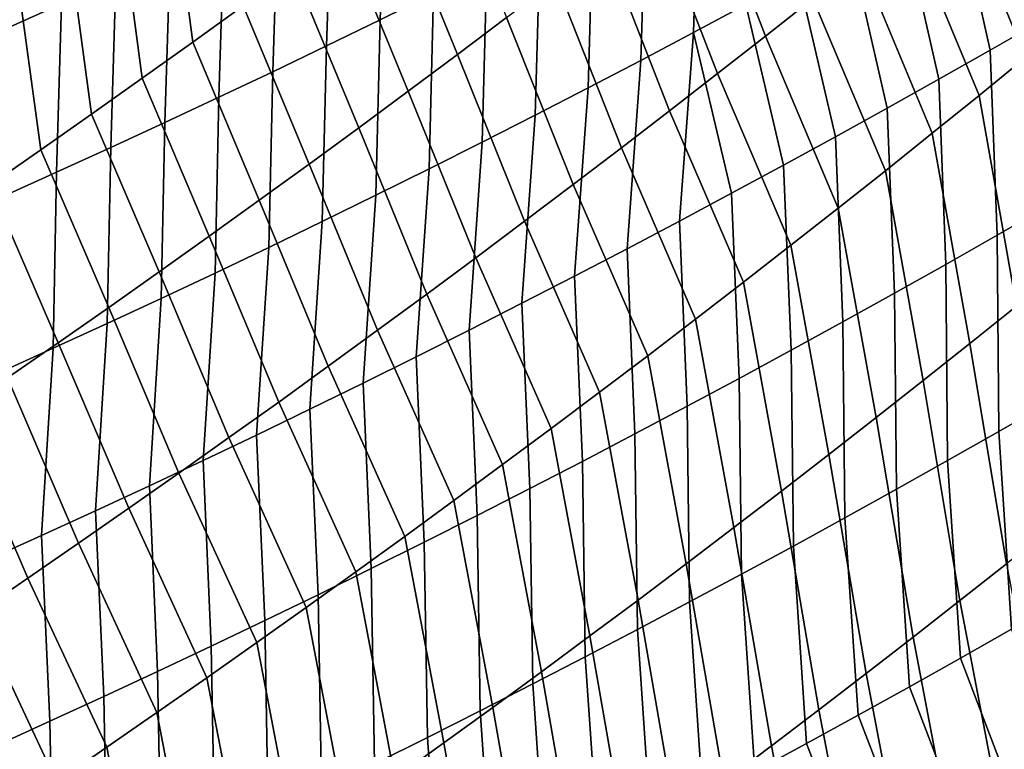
# Model space of a CAD drawing. Header units: metres. Extents: x -240 to 45, y -77 to 27.
# Tile 996 of 1056: x 28.49 to 30.19, y -24.83 to -23.57. Entities that reach past the tile are written whole.
import ezdxf

# ---------------------------------------------------------------- set-up
doc = ezdxf.new("R2010")
doc.units = ezdxf.units.M
doc.layers.add('solid_102011X2', color=7, linetype='CONTINUOUS')

msp = doc.modelspace()

# ---------------------------------------------------------------- linework, layer by layer
at = {"layer": 'solid_102011X2'}
for points in [[(28.874475, -23.545864, 82.228409), (28.787741, -23.60841, 82.191872), (28.746948, -23.300461, 81.900536), (28.834129, -23.237656, 81.935654)], [(29.120522, -23.280453, 121.175835), (29.110668, -23.569775, 120.918922), (29.202864, -23.524221, 120.875671), (29.213005, -23.235067, 121.133408)], [(29.660381, -23.289476, 120.653709), (29.651094, -23.591932, 120.40667), (29.741539, -23.543579, 120.360313), (29.751171, -23.241161, 120.6082)], [(29.857122, -23.533295, 83.198051), (29.775072, -23.598093, 83.156281), (29.66361, -23.308487, 82.849655), (29.746536, -23.243303, 82.889877)], [(30.303631, -23.569582, 83.672592), (30.223732, -23.635157, 83.628265), (30.101257, -23.337109, 83.324768), (30.181967, -23.271118, 83.367462)], [(28.426678, -23.329697, 121.748398), (28.467382, -23.584448, 121.462135), (28.561283, -23.542519, 121.422394), (28.521395, -23.288101, 121.70945)], [(29.027826, -23.325356, 121.21788), (29.018248, -23.614851, 120.9618), (29.110668, -23.569775, 120.918922), (29.120522, -23.280453, 121.175835)], [(29.328609, -23.566099, 82.691093), (29.244028, -23.629717, 82.652039), (29.132765, -23.356239, 82.339493), (29.21822, -23.292377, 82.377007)], [(29.569349, -23.337343, 120.698853), (29.560398, -23.639843, 120.452652), (29.651094, -23.591932, 120.40667), (29.660381, -23.289476, 120.653709)], [(28.787741, -23.60841, 82.191872), (28.700689, -23.670622, 82.155586), (28.65946, -23.362925, 81.865646), (28.746948, -23.300461, 81.900536)], [(29.775072, -23.598093, 83.156281), (29.69268, -23.662588, 83.114738), (29.580357, -23.37336, 82.809669), (29.66361, -23.308487, 82.849655)], [(30.100718, -23.345844, 120.171188), (30.162622, -23.62215, 119.896851), (30.250967, -23.571539, 119.847618), (30.18985, -23.295353, 120.122993)], [(28.934923, -23.369776, 121.259552), (28.925608, -23.659451, 121.00428), (29.018248, -23.614851, 120.9618), (29.027826, -23.325356, 121.21788)], [(29.478079, -23.384754, 120.743622), (29.46945, -23.687307, 120.49826), (29.560398, -23.639843, 120.452652), (29.569349, -23.337343, 120.698853)], [(30.223732, -23.635157, 83.628265), (30.14349, -23.700443, 83.584175), (30.020214, -23.402802, 83.282303), (30.101257, -23.337109, 83.324768)], [(29.244028, -23.629717, 82.652039), (29.159115, -23.693014, 82.613228), (29.046988, -23.419777, 82.302223), (29.132765, -23.356239, 82.339493)], [(30.011318, -23.395916, 120.219017), (30.073996, -23.672359, 119.945717), (30.162622, -23.62215, 119.896851), (30.100718, -23.345844, 120.171188)], [(28.700689, -23.670622, 82.155586), (28.613317, -23.732498, 82.119553), (28.571669, -23.425045, 81.831017), (28.65946, -23.362925, 81.865646)], [(28.841814, -23.413706, 121.300842), (28.832748, -23.703564, 121.046379), (28.925608, -23.659451, 121.00428), (28.934923, -23.369776, 121.259552)], [(29.69268, -23.662588, 83.114738), (29.609951, -23.72678, 83.073433), (29.496773, -23.43792, 82.769913), (29.580357, -23.37336, 82.809669)], [(29.386572, -23.431707, 120.78801), (29.378254, -23.73432, 120.54348), (29.46945, -23.687307, 120.49826), (29.478079, -23.384754, 120.743622)], [(29.921652, -23.445566, 120.266487), (29.985092, -23.72216, 119.994217), (30.073996, -23.672359, 119.945717), (30.011318, -23.395916, 120.219017)], [(30.14349, -23.700443, 83.584175), (30.062904, -23.76544, 83.540314), (29.938837, -23.468199, 83.240059), (30.020214, -23.402802, 83.282303)], [(28.613317, -23.732498, 82.119553), (28.525631, -23.794033, 82.083778), (28.48357, -23.486824, 81.796631), (28.571669, -23.425045, 81.831017)], [(28.748503, -23.457142, 121.341743), (28.739676, -23.74719, 121.088089), (28.832748, -23.703564, 121.046379), (28.841814, -23.413706, 121.300842)], [(29.159115, -23.693014, 82.613228), (29.073872, -23.755993, 82.574661), (28.960892, -23.482986, 82.265198), (29.046988, -23.419777, 82.302223)], [(29.294832, -23.478197, 120.832031), (29.286814, -23.780878, 120.588326), (29.378254, -23.73432, 120.54348), (29.386572, -23.431707, 120.78801)], [(29.609951, -23.72678, 83.073433), (29.52688, -23.790667, 83.032364), (29.412857, -23.502167, 82.730385), (29.496773, -23.43792, 82.769913)], [(29.831724, -23.494789, 120.313583), (29.895914, -23.771549, 120.042351), (29.985092, -23.72216, 119.994217), (29.921652, -23.445566, 120.266487)], [(28.654991, -23.500082, 121.382263), (28.646391, -23.790323, 121.129402), (28.739676, -23.74719, 121.088089), (28.748503, -23.457142, 121.341743)], [(29.202864, -23.524221, 120.875671), (29.195129, -23.826977, 120.632782), (29.286814, -23.780878, 120.588326), (29.294832, -23.478197, 120.832031)], [(30.062904, -23.76544, 83.540314), (29.98197, -23.830149, 83.496689), (29.857122, -23.533295, 83.198051), (29.938837, -23.468199, 83.240059)], [(28.525631, -23.794033, 82.083778), (28.437628, -23.855228, 82.048264), (28.395168, -23.548254, 81.762497), (28.48357, -23.486824, 81.796631)], [(29.073872, -23.755993, 82.574661), (28.988297, -23.818651, 82.536346), (28.874475, -23.545864, 82.228409), (28.960892, -23.482986, 82.265198)], [(29.741539, -23.543579, 120.360313), (29.806463, -23.820518, 120.090111), (29.895914, -23.771549, 120.042351), (29.831724, -23.494789, 120.313583)], [(28.561283, -23.542519, 121.422394), (28.552896, -23.832958, 121.170319), (28.646391, -23.790323, 121.129402), (28.654991, -23.500082, 121.382263)], [(29.52688, -23.790667, 83.032364), (29.443468, -23.854246, 82.991539), (29.328609, -23.566099, 82.691093), (29.412857, -23.502167, 82.730385)], [(29.110668, -23.569775, 120.918922), (29.103209, -23.872612, 120.676849), (29.195129, -23.826977, 120.632782), (29.202864, -23.524221, 120.875671)], [(28.467382, -23.584448, 121.462135), (28.459196, -23.875092, 121.210838), (28.552896, -23.832958, 121.170319), (28.561283, -23.542519, 121.422394)], [(28.988297, -23.818651, 82.536346), (28.902391, -23.880985, 82.498276), (28.787741, -23.60841, 82.191872), (28.874475, -23.545864, 82.228409)], [(29.651094, -23.591932, 120.40667), (29.716743, -23.869064, 120.137497), (29.806463, -23.820518, 120.090111), (29.741539, -23.543579, 120.360313)], [(29.98197, -23.830149, 83.496689), (29.90069, -23.894564, 83.453308), (29.775072, -23.598093, 83.156281), (29.857122, -23.533295, 83.198051)], [(29.018248, -23.614851, 120.9618), (29.011049, -23.917778, 120.72052), (29.103209, -23.872612, 120.676849), (29.110668, -23.569775, 120.918922)], [(29.443468, -23.854246, 82.991539), (29.359715, -23.917521, 82.950951), (29.244028, -23.629717, 82.652039), (29.328609, -23.566099, 82.691093)], [(30.162622, -23.62215, 119.896851), (30.174459, -23.941534, 119.667206), (30.262539, -23.890944, 119.616989), (30.250967, -23.571539, 119.847618)], [(29.651094, -23.591932, 120.40667), (29.560398, -23.639843, 120.452652), (29.536503, -23.96487, 120.231133), (29.626755, -23.917185, 120.184502)], [(29.651094, -23.591932, 120.40667), (29.626755, -23.917185, 120.184502), (29.716743, -23.869064, 120.137497)], [(29.90069, -23.894564, 83.453308), (29.819061, -23.958685, 83.410156), (29.69268, -23.662588, 83.114738), (29.775072, -23.598093, 83.156281)], [(28.902391, -23.880985, 82.498276), (28.816156, -23.942993, 82.460464), (28.700689, -23.670622, 82.155586), (28.787741, -23.60841, 82.191872)], [(28.925608, -23.659451, 121.00428), (28.918657, -23.962471, 120.763809), (29.011049, -23.917778, 120.72052), (29.018248, -23.614851, 120.9618)], [(29.359715, -23.917521, 82.950951), (29.275616, -23.980484, 82.910614), (29.159115, -23.693014, 82.613228), (29.244028, -23.629717, 82.652039)], [(30.073996, -23.672359, 119.945717), (30.086088, -23.991728, 119.717049), (30.174459, -23.941534, 119.667206), (30.162622, -23.62215, 119.896851)], [(29.560398, -23.639843, 120.452652), (29.46945, -23.687307, 120.49826), (29.44599, -24.012121, 120.277382), (29.536503, -23.96487, 120.231133)], [(30.287855, -23.99898, 83.880196), (30.207932, -24.063652, 83.83461), (30.14349, -23.700443, 83.584175), (30.223732, -23.635157, 83.628265)], [(28.832748, -23.703564, 121.046379), (28.826036, -24.006685, 120.806694), (28.918657, -23.962471, 120.763809), (28.925608, -23.659451, 121.00428)], [(29.819061, -23.958685, 83.410156), (29.737083, -24.022512, 83.367249), (29.609951, -23.72678, 83.073433), (29.69268, -23.662588, 83.114738)], [(28.816156, -23.942993, 82.460464), (28.729595, -24.004673, 82.422913), (28.613317, -23.732498, 82.119553), (28.700689, -23.670622, 82.155586)], [(29.985092, -23.72216, 119.994217), (29.997425, -24.041523, 119.766518), (30.086088, -23.991728, 119.717049), (30.073996, -23.672359, 119.945717)], [(29.275616, -23.980484, 82.910614), (29.191177, -24.043139, 82.870522), (29.073872, -23.755993, 82.574661), (29.159115, -23.693014, 82.613228)], [(29.46945, -23.687307, 120.49826), (29.378254, -23.73432, 120.54348), (29.355217, -24.058929, 120.323242), (29.44599, -24.012121, 120.277382)], [(30.207932, -24.063652, 83.83461), (30.127651, -24.12804, 83.789261), (30.062904, -23.76544, 83.540314), (30.14349, -23.700443, 83.584175)], [(28.739676, -23.74719, 121.088089), (28.733187, -24.050417, 120.849182), (28.826036, -24.006685, 120.806694), (28.832748, -23.703564, 121.046379)], [(28.729595, -24.004673, 82.422913), (28.642704, -24.066025, 82.38562), (28.525631, -23.794033, 82.083778), (28.613317, -23.732498, 82.119553)], [(29.378254, -23.73432, 120.54348), (29.286814, -23.780878, 120.588326), (29.264189, -24.105291, 120.368713), (29.355217, -24.058929, 120.323242)], [(29.737083, -24.022512, 83.367249), (29.654757, -24.086042, 83.324585), (29.52688, -23.790667, 83.032364), (29.609951, -23.72678, 83.073433)], [(29.895914, -23.771549, 120.042351), (29.908472, -24.090916, 119.815613), (29.997425, -24.041523, 119.766518), (29.985092, -23.72216, 119.994217)], [(28.646391, -23.790323, 121.129402), (28.640112, -24.093662, 120.891273), (28.733187, -24.050417, 120.849182), (28.739676, -23.74719, 121.088089)], [(29.191177, -24.043139, 82.870522), (29.106396, -24.105478, 82.830681), (28.988297, -23.818651, 82.536346), (29.073872, -23.755993, 82.574661)], [(30.127651, -24.12804, 83.789261), (30.047014, -24.192144, 83.744156), (29.98197, -23.830149, 83.496689), (30.062904, -23.76544, 83.540314)], [(29.286814, -23.780878, 120.588326), (29.195129, -23.826977, 120.632782), (29.172909, -24.151201, 120.413795), (29.264189, -24.105291, 120.368713)], [(29.806463, -23.820518, 120.090111), (29.819235, -24.139898, 119.864334), (29.908472, -24.090916, 119.815613), (29.895914, -23.771549, 120.042351)], [(28.642704, -24.066025, 82.38562), (28.555487, -24.127043, 82.348595), (28.437628, -23.855228, 82.048264), (28.525631, -23.794033, 82.083778)], [(28.552896, -23.832958, 121.170319), (28.546816, -24.136417, 120.932961), (28.640112, -24.093662, 120.891273), (28.646391, -23.790323, 121.129402)], [(29.654757, -24.086042, 83.324585), (29.572079, -24.149277, 83.282166), (29.443468, -23.854246, 82.991539), (29.52688, -23.790667, 83.032364)], [(29.106396, -24.105478, 82.830681), (29.021275, -24.167505, 82.7911), (28.902391, -23.880985, 82.498276), (28.988297, -23.818651, 82.536346)], [(29.716743, -23.869064, 120.137497), (29.729715, -24.188469, 119.912674), (29.819235, -24.139898, 119.864334), (29.806463, -23.820518, 120.090111)], [(28.459196, -23.875092, 121.210838), (28.453302, -24.178673, 120.974243), (28.546816, -24.136417, 120.932961), (28.552896, -23.832958, 121.170319)], [(29.195129, -23.826977, 120.632782), (29.103209, -23.872612, 120.676849), (29.081377, -24.196657, 120.458488), (29.172909, -24.151201, 120.413795)], [(30.047014, -24.192144, 83.744156), (29.966019, -24.255964, 83.699295), (29.90069, -23.894564, 83.453308), (29.98197, -23.830149, 83.496689)], [(29.572079, -24.149277, 83.282166), (29.489048, -24.21221, 83.239998), (29.359715, -23.917521, 82.950951), (29.443468, -23.854246, 82.991539)], [(28.555487, -24.127043, 82.348595), (28.467943, -24.187729, 82.311836), (28.349308, -23.91608, 82.013008), (28.437628, -23.855228, 82.048264)], [(29.626755, -23.917185, 120.184502), (29.639914, -24.23662, 119.960625), (29.729715, -24.188469, 119.912674), (29.716743, -23.869064, 120.137497)], [(29.021275, -24.167505, 82.7911), (28.935814, -24.229216, 82.75177), (28.816156, -23.942993, 82.460464), (28.902391, -23.880985, 82.498276)], [(29.103209, -23.872612, 120.676849), (29.011049, -23.917778, 120.72052), (28.989599, -24.241652, 120.502777), (29.081377, -24.196657, 120.458488)], [(29.966019, -24.255964, 83.699295), (29.884663, -24.319498, 83.654678), (29.819061, -23.958685, 83.410156), (29.90069, -23.894564, 83.453308)], [(30.262539, -23.890944, 119.616989), (30.174459, -23.941534, 119.667206), (30.177341, -24.28017, 119.461304), (30.265104, -24.229816, 119.410263)], [(29.011049, -23.917778, 120.72052), (28.918657, -23.962471, 120.763809), (28.897577, -24.286182, 120.546677), (28.989599, -24.241652, 120.502777)], [(29.489048, -24.21221, 83.239998), (29.405664, -24.274843, 83.198074), (29.275616, -23.980484, 82.910614), (29.359715, -23.917521, 82.950951)], [(29.536503, -23.96487, 120.231133), (29.549835, -24.284348, 120.008194), (29.639914, -24.23662, 119.960625), (29.626755, -23.917185, 120.184502)], [(28.935814, -24.229216, 82.75177), (28.850014, -24.290607, 82.712708), (28.729595, -24.004673, 82.422913), (28.816156, -23.942993, 82.460464)], [(30.174459, -23.941534, 119.667206), (30.086088, -23.991728, 119.717049), (30.089273, -24.330141, 119.511963), (30.177341, -24.28017, 119.461304)], [(28.918657, -23.962471, 120.763809), (28.826036, -24.006685, 120.806694), (28.805311, -24.330244, 120.590172), (28.897577, -24.286182, 120.546677)], [(29.44599, -24.012121, 120.277382), (29.45948, -24.331646, 120.055374), (29.549835, -24.284348, 120.008194), (29.536503, -23.96487, 120.231133)], [(29.884663, -24.319498, 83.654678), (29.802948, -24.382742, 83.610313), (29.737083, -24.022512, 83.367249), (29.819061, -23.958685, 83.410156)], [(29.405664, -24.274843, 83.198074), (29.32193, -24.337175, 83.156403), (29.191177, -24.043139, 82.870522), (29.275616, -23.980484, 82.910614)], [(28.850014, -24.290607, 82.712708), (28.763876, -24.351681, 82.673912), (28.642704, -24.066025, 82.38562), (28.729595, -24.004673, 82.422913)], [(28.826036, -24.006685, 120.806694), (28.733187, -24.050417, 120.849182), (28.712809, -24.373831, 120.63327), (28.805311, -24.330244, 120.590172)], [(30.086088, -23.991728, 119.717049), (29.997425, -24.041523, 119.766518), (30.000904, -24.379723, 119.562256), (30.089273, -24.330141, 119.511963)], [(29.355217, -24.058929, 120.323242), (29.368855, -24.378511, 120.102165), (29.45948, -24.331646, 120.055374), (29.44599, -24.012121, 120.277382)], [(29.802948, -24.382742, 83.610313), (29.720873, -24.445698, 83.566193), (29.654757, -24.086042, 83.324585), (29.737083, -24.022512, 83.367249)], [(28.733187, -24.050417, 120.849182), (28.640112, -24.093662, 120.891273), (28.62007, -24.416937, 120.675957), (28.712809, -24.373831, 120.63327)], [(29.32193, -24.337175, 83.156403), (29.237843, -24.399202, 83.11499), (29.106396, -24.105478, 82.830681), (29.191177, -24.043139, 82.870522)], [(29.997425, -24.041523, 119.766518), (29.908472, -24.090916, 119.815613), (29.912233, -24.428911, 119.61216), (30.000904, -24.379723, 119.562256)], [(28.763876, -24.351681, 82.673912), (28.677402, -24.41243, 82.635391), (28.555487, -24.127043, 82.348595), (28.642704, -24.066025, 82.38562)], [(29.264189, -24.105291, 120.368713), (29.277958, -24.424938, 120.14856), (29.368855, -24.378511, 120.102165), (29.355217, -24.058929, 120.323242)], [(30.27104, -24.444859, 84.062477), (30.191021, -24.508478, 84.015732), (30.127651, -24.12804, 83.789261), (30.207932, -24.063652, 83.83461)], [(29.720873, -24.445698, 83.566193), (29.638437, -24.508362, 83.522331), (29.572079, -24.149277, 83.282166), (29.654757, -24.086042, 83.324585)], [(29.908472, -24.090916, 119.815613), (29.819235, -24.139898, 119.864334), (29.823263, -24.477701, 119.66169), (29.912233, -24.428911, 119.61216)], [(28.640112, -24.093662, 120.891273), (28.546816, -24.136417, 120.932961), (28.527098, -24.45956, 120.718239), (28.62007, -24.416937, 120.675957)], [(29.237843, -24.399202, 83.11499), (29.153404, -24.460926, 83.073837), (29.021275, -24.167505, 82.7911), (29.106396, -24.105478, 82.830681)], [(29.172909, -24.151201, 120.413795), (29.186794, -24.470922, 120.194557), (29.277958, -24.424938, 120.14856), (29.264189, -24.105291, 120.368713)], [(28.546816, -24.136417, 120.932961), (28.453302, -24.178673, 120.974243), (28.433895, -24.501696, 120.760117), (28.527098, -24.45956, 120.718239)], [(28.677402, -24.41243, 82.635391), (28.590591, -24.472855, 82.597137), (28.467943, -24.187729, 82.311836), (28.555487, -24.127043, 82.348595)], [(29.819235, -24.139898, 119.864334), (29.729715, -24.188469, 119.912674), (29.733999, -24.526089, 119.710831), (29.823263, -24.477701, 119.66169)], [(30.191021, -24.508478, 84.015732), (30.110634, -24.571821, 83.969238), (30.047014, -24.192144, 83.744156), (30.127651, -24.12804, 83.789261)], [(29.081377, -24.196657, 120.458488), (29.095366, -24.51646, 120.240158), (29.186794, -24.470922, 120.194557), (29.172909, -24.151201, 120.413795)], [(29.638437, -24.508362, 83.522331), (29.555637, -24.570732, 83.478722), (29.489048, -24.21221, 83.239998), (29.572079, -24.149277, 83.282166)], [(29.153404, -24.460926, 83.073837), (29.068615, -24.522341, 83.032944), (28.935814, -24.229216, 82.75177), (29.021275, -24.167505, 82.7911)], [(28.590591, -24.472855, 82.597137), (28.503447, -24.532953, 82.559158), (28.380075, -24.248077, 82.275352), (28.467943, -24.187729, 82.311836)], [(29.729715, -24.188469, 119.912674), (29.639914, -24.23662, 119.960625), (29.644442, -24.574068, 119.759583), (29.733999, -24.526089, 119.710831)], [(30.110634, -24.571821, 83.969238), (30.029881, -24.634886, 83.922989), (29.966019, -24.255964, 83.699295), (30.047014, -24.192144, 83.744156)], [(28.989599, -24.241652, 120.502777), (29.003677, -24.561544, 120.285355), (29.095366, -24.51646, 120.240158), (29.081377, -24.196657, 120.458488)], [(29.555637, -24.570732, 83.478722), (29.472475, -24.632811, 83.435371), (29.405664, -24.274843, 83.198074), (29.489048, -24.21221, 83.239998)], [(29.068615, -24.522341, 83.032944), (28.983477, -24.583447, 82.992325), (28.850014, -24.290607, 82.712708), (28.935814, -24.229216, 82.75177)], [(28.897577, -24.286182, 120.546677), (28.91173, -24.606171, 120.330154), (29.003677, -24.561544, 120.285355), (28.989599, -24.241652, 120.502777)], [(29.639914, -24.23662, 119.960625), (29.549835, -24.284348, 120.008194), (29.554594, -24.621634, 119.807953), (29.644442, -24.574068, 119.759583)], [(30.177341, -24.28017, 119.461304), (30.199459, -24.621233, 119.263618), (30.287029, -24.571045, 119.211639), (30.265104, -24.229816, 119.410263)], [(28.503447, -24.532953, 82.559158), (28.415966, -24.592724, 82.521461), (28.291882, -24.308088, 82.239143), (28.380075, -24.248077, 82.275352)], [(30.029881, -24.634886, 83.922989), (29.948757, -24.69767, 83.876991), (29.884663, -24.319498, 83.654678), (29.966019, -24.255964, 83.699295)], [(29.472475, -24.632811, 83.435371), (29.388948, -24.694593, 83.392281), (29.32193, -24.337175, 83.156403), (29.405664, -24.274843, 83.198074)], [(28.983477, -24.583447, 82.992325), (28.897991, -24.644241, 82.951973), (28.763876, -24.351681, 82.673912), (28.850014, -24.290607, 82.712708)], [(28.805311, -24.330244, 120.590172), (28.819527, -24.650335, 120.374542), (28.91173, -24.606171, 120.330154), (28.897577, -24.286182, 120.546677)], [(29.549835, -24.284348, 120.008194), (29.45948, -24.331646, 120.055374), (29.464458, -24.668779, 119.855919), (29.554594, -24.621634, 119.807953)], [(30.089273, -24.330141, 119.511963), (30.11157, -24.671047, 119.315216), (30.199459, -24.621233, 119.263618), (30.177341, -24.28017, 119.461304)], [(29.948757, -24.69767, 83.876991), (29.867264, -24.760176, 83.831253), (29.802948, -24.382742, 83.610313), (29.884663, -24.319498, 83.654678)], [(28.712809, -24.373831, 120.63327), (28.72707, -24.694033, 120.418518), (28.819527, -24.650335, 120.374542), (28.805311, -24.330244, 120.590172)], [(29.388948, -24.694593, 83.392281), (29.305061, -24.756079, 83.349449), (29.237843, -24.399202, 83.11499), (29.32193, -24.337175, 83.156403)], [(29.45948, -24.331646, 120.055374), (29.368855, -24.378511, 120.102165), (29.374039, -24.715502, 119.903496), (29.464458, -24.668779, 119.855919)], [(30.000904, -24.379723, 119.562256), (30.023367, -24.720486, 119.36644), (30.11157, -24.671047, 119.315216), (30.089273, -24.330141, 119.511963)], [(28.897991, -24.644241, 82.951973), (28.812159, -24.704725, 82.911896), (28.677402, -24.41243, 82.635391), (28.763876, -24.351681, 82.673912)], [(28.62007, -24.416937, 120.675957), (28.634363, -24.737257, 120.46209), (28.72707, -24.694033, 120.418518), (28.712809, -24.373831, 120.63327)], [(29.368855, -24.378511, 120.102165), (29.277958, -24.424938, 120.14856), (29.283335, -24.761797, 119.950676), (29.374039, -24.715502, 119.903496)], [(29.912233, -24.428911, 119.61216), (29.934849, -24.769541, 119.417274), (30.023367, -24.720486, 119.36644), (30.000904, -24.379723, 119.562256)], [(29.867264, -24.760176, 83.831253), (29.7854, -24.822397, 83.785774), (29.720873, -24.445698, 83.566193), (29.802948, -24.382742, 83.610313)], [(28.812159, -24.704725, 82.911896), (28.725979, -24.764893, 82.872093), (28.590591, -24.472855, 82.597137), (28.677402, -24.41243, 82.635391)], [(29.305061, -24.756079, 83.349449), (29.220812, -24.817266, 83.306892), (29.153404, -24.460926, 83.073837), (29.237843, -24.399202, 83.11499)], [(28.527098, -24.45956, 120.718239), (28.541409, -24.780003, 120.505241), (28.634363, -24.737257, 120.46209), (28.62007, -24.416937, 120.675957)], [(29.277958, -24.424938, 120.14856), (29.186794, -24.470922, 120.194557), (29.192352, -24.807659, 119.997452), (29.283335, -24.761797, 119.950676)], [(29.823263, -24.477701, 119.66169), (29.84602, -24.818207, 119.46772), (29.934849, -24.769541, 119.417274), (29.912233, -24.428911, 119.61216)], [(29.7854, -24.822397, 83.785774), (29.703167, -24.884336, 83.740547), (29.638437, -24.508362, 83.522331), (29.720873, -24.445698, 83.566193)], [(28.433895, -24.501696, 120.760117), (28.448208, -24.822268, 120.547981), (28.541409, -24.780003, 120.505241), (28.527098, -24.45956, 120.718239)], [(29.220812, -24.817266, 83.306892), (29.136204, -24.878153, 83.264603), (29.068615, -24.522341, 83.032944), (29.153404, -24.460926, 83.073837)], [(28.725979, -24.764893, 82.872093), (28.639454, -24.824743, 82.832573), (28.503447, -24.532953, 82.559158), (28.590591, -24.472855, 82.597137)], [(29.186794, -24.470922, 120.194557), (29.095366, -24.51646, 120.240158), (29.101091, -24.853081, 120.043823), (29.192352, -24.807659, 119.997452)], [(29.733999, -24.526089, 119.710831), (29.756882, -24.866482, 119.517784), (29.84602, -24.818207, 119.46772), (29.823263, -24.477701, 119.66169)], [(29.095366, -24.51646, 120.240158), (29.003677, -24.561544, 120.285355), (29.009556, -24.89806, 120.08979), (29.101091, -24.853081, 120.043823)], [(29.703167, -24.884336, 83.740547), (29.620562, -24.94599, 83.695587), (29.555637, -24.570732, 83.478722), (29.638437, -24.508362, 83.522331)], [(30.264494, -24.896582, 84.225533), (30.184259, -24.959127, 84.177643), (30.110634, -24.571821, 83.969238), (30.191021, -24.508478, 84.015732)], [(28.639454, -24.824743, 82.832573), (28.552584, -24.884275, 82.793335), (28.415966, -24.592724, 82.521461), (28.503447, -24.532953, 82.559158)], [(29.136204, -24.878153, 83.264603), (29.051235, -24.938738, 83.222588), (28.983477, -24.583447, 82.992325), (29.068615, -24.522341, 83.032944)], [(29.644442, -24.574068, 119.759583), (29.667437, -24.914358, 119.567451), (29.756882, -24.866482, 119.517784), (29.733999, -24.526089, 119.710831)], [(29.003677, -24.561544, 120.285355), (28.91173, -24.606171, 120.330154), (28.917749, -24.942591, 120.135345), (29.009556, -24.89806, 120.08979)], [(29.051235, -24.938738, 83.222588), (28.965908, -24.99902, 83.180855), (28.897991, -24.644241, 82.951973), (28.983477, -24.583447, 82.992325)], [(29.620562, -24.94599, 83.695587), (29.537584, -25.007359, 83.650894), (29.472475, -24.632811, 83.435371), (29.555637, -24.570732, 83.478722)], [(29.554594, -24.621634, 119.807953), (29.577686, -24.961832, 119.616722), (29.667437, -24.914358, 119.567451), (29.644442, -24.574068, 119.759583)], [(30.184259, -24.959127, 84.177643), (30.103649, -25.021404, 84.130013), (30.029881, -24.634886, 83.922989), (30.110634, -24.571821, 83.969238)], [(28.552584, -24.884275, 82.793335), (28.46537, -24.943487, 82.754387), (28.328152, -24.652164, 82.484047), (28.415966, -24.592724, 82.521461)], [(28.91173, -24.606171, 120.330154), (28.819527, -24.650335, 120.374542), (28.825672, -24.986668, 120.180496), (28.917749, -24.942591, 120.135345)], [(29.537584, -25.007359, 83.650894), (29.454235, -25.068438, 83.606468), (29.388948, -24.694593, 83.392281), (29.472475, -24.632811, 83.435371)], [(29.464458, -24.668779, 119.855919), (29.487635, -25.008898, 119.665596), (29.577686, -24.961832, 119.616722), (29.554594, -24.621634, 119.807953)], [(30.103649, -25.021404, 84.130013), (30.022659, -25.083408, 84.082642), (29.948757, -24.69767, 83.876991), (30.029881, -24.634886, 83.922989)], [(30.31394, -24.92215, 119.029953), (30.199459, -24.621233, 119.263618), (30.11157, -24.671047, 119.315216), (30.226524, -24.972099, 119.08284)], [(28.819527, -24.650335, 120.374542), (28.72707, -24.694033, 120.418518), (28.73333, -25.030285, 120.225227), (28.825672, -24.986668, 120.180496)], [(28.965908, -24.99902, 83.180855), (28.880224, -25.058994, 83.139404), (28.812159, -24.704725, 82.911896), (28.897991, -24.644241, 82.951973)], [(29.374039, -24.715502, 119.903496), (29.397284, -25.05555, 119.714073), (29.487635, -25.008898, 119.665596), (29.464458, -24.668779, 119.855919)], [(30.226524, -24.972099, 119.08284), (30.11157, -24.671047, 119.315216), (30.023367, -24.720486, 119.36644), (30.138777, -25.02169, 119.135353)], [(28.72707, -24.694033, 120.418518), (28.634363, -24.737257, 120.46209), (28.640722, -25.073439, 120.269547), (28.73333, -25.030285, 120.225227)], [(29.454235, -25.068438, 83.606468), (29.370514, -25.129229, 83.562317), (29.305061, -24.756079, 83.349449), (29.388948, -24.694593, 83.392281)], [(30.022659, -25.083408, 84.082642), (29.941292, -25.14514, 84.03553), (29.867264, -24.760176, 83.831253), (29.948757, -24.69767, 83.876991)], [(28.880224, -25.058994, 83.139404), (28.794184, -25.118662, 83.098236), (28.725979, -24.764893, 82.872093), (28.812159, -24.704725, 82.911896)], [(29.283335, -24.761797, 119.950676), (29.306635, -25.101782, 119.762146), (29.397284, -25.05555, 119.714073), (29.374039, -24.715502, 119.903496)], [(28.634363, -24.737257, 120.46209), (28.541409, -24.780003, 120.505241), (28.547853, -25.116123, 120.313446), (28.640722, -25.073439, 120.269547)], [(30.138777, -25.02169, 119.135353), (30.023367, -24.720486, 119.36644), (29.934849, -24.769541, 119.417274), (30.050699, -25.070913, 119.187477)], [(28.794184, -25.118662, 83.098236), (28.707788, -25.17802, 83.057358), (28.639454, -24.824743, 82.832573), (28.725979, -24.764893, 82.872093)], [(29.192352, -24.807659, 119.997452), (29.215693, -25.147591, 119.809814), (29.306635, -25.101782, 119.762146), (29.283335, -24.761797, 119.950676)], [(29.370514, -25.129229, 83.562317), (29.286423, -25.189728, 83.51844), (29.220812, -24.817266, 83.306892), (29.305061, -24.756079, 83.349449)], [(29.941292, -25.14514, 84.03553), (29.859545, -25.206596, 83.988686), (29.7854, -24.822397, 83.785774), (29.867264, -24.760176, 83.831253)], [(30.050699, -25.070913, 119.187477), (29.934849, -24.769541, 119.417274), (29.84602, -24.818207, 119.46772), (29.962296, -25.119766, 119.239212)], [(28.541409, -24.780003, 120.505241), (28.448208, -24.822268, 120.547981), (28.454727, -25.158333, 120.356926), (28.547853, -25.116123, 120.313446)], [(29.101091, -24.853081, 120.043823), (29.124458, -25.19297, 119.857071), (29.215693, -25.147591, 119.809814), (29.192352, -24.807659, 119.997452)], [(29.286423, -25.189728, 83.51844), (29.201963, -25.249935, 83.474838), (29.136204, -24.878153, 83.264603), (29.220812, -24.817266, 83.306892)], [(29.962296, -25.119766, 119.239212), (29.84602, -24.818207, 119.46772), (29.756882, -24.866482, 119.517784), (29.873566, -25.168243, 119.290558)], [(28.707788, -25.17802, 83.057358), (28.621038, -25.237066, 83.016777), (28.552584, -24.884275, 82.793335), (28.639454, -24.824743, 82.832573)], [(29.859545, -25.206596, 83.988686), (29.777418, -25.267776, 83.942116), (29.703167, -24.884336, 83.740547), (29.7854, -24.822397, 83.785774)]]:
    msp.add_3dface(points, dxfattribs=at)

doc.saveas('drawing.dxf')
